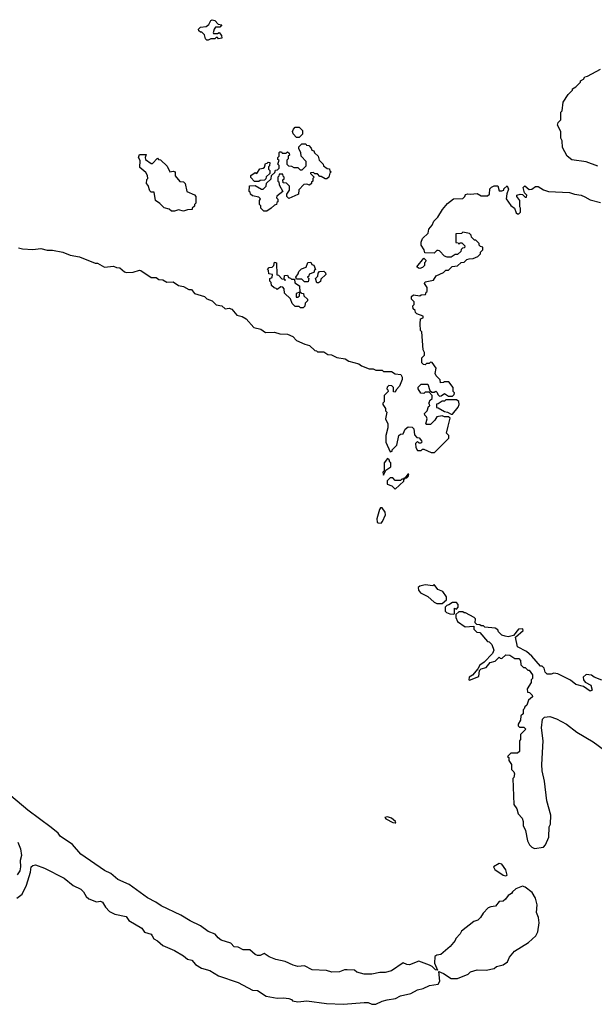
# Model space of a CAD drawing. Extents: x 1861455 to 2058065, y 200073 to 437907.
# Tile 271 of 574: x 1908263 to 1912687, y 368518 to 376097. Entities that reach past the tile are written whole.
import ezdxf

# ---------------------------------------------------------------- set-up
doc = ezdxf.new("R2010")
doc.units = 0

msp = doc.modelspace()

# ---------------------------------------------------------------- linework, layer by layer
at = {"layer": '0CON05XD'}
for points in [[(1909715, 375940), (1909705, 375940), (1909695, 375950), (1909685, 375980), (1909665, 376000), (1909655, 376000), (1909641.7, 376011.7), (1909640, 376025), (1909655, 376040), (1909700, 376045), (1909720, 376060), (1909735, 376090), (1909745, 376096.7), (1909765, 376090), (1909791.7, 376061.7), (1909818.3, 376058.3), (1909805, 376040), (1909771.7, 376038.3), (1909760, 376025), (1909752.5, 375995), (1909755, 375990), (1909785, 375990), (1909798.3, 375998.3), (1909817.5, 375975), (1909820, 375955), (1909795, 375950), (1909785, 375960), (1909775, 375960), (1909765, 375950), (1909735, 375950), (1909715, 375940)], [(1912715, 374970), (1912625, 375003.3), (1912515, 375017.5), (1912477.5, 375045), (1912443, 375113), (1912440, 375165), (1912430, 375185), (1912430, 375235), (1912402.5, 375285), (1912410, 375305), (1912430, 375325), (1912430, 375385), (1912440, 375395), (1912448.3, 375461.7), (1912485, 375520), (1912520, 375555), (1912520, 375565), (1912545, 375580), (1912580, 375615), (1912580, 375625), (1912605, 375640), (1912615, 375657.5), (1912635, 375662.5), (1912733.6, 375716.4)], [(1910415, 375190), (1910395, 375190), (1910368.3, 375218.3), (1910363, 375237), (1910370, 375255), (1910385, 375270), (1910415, 375270), (1910440, 375245), (1910440, 375215), (1910415, 375190)], [(1910143, 374623), (1910120, 374645), (1910120, 374665), (1910110, 374675), (1910110, 374705), (1910118.3, 374718.3), (1910105, 374730), (1910055, 374740), (1910040, 374755), (1910038.3, 374768.3), (1910030, 374775), (1910031.7, 374818.3), (1910075, 374820), (1910125, 374792.5), (1910137, 374793), (1910160, 374815), (1910162.5, 374837.5), (1910198.3, 374871.7), (1910201.7, 374898.3), (1910228.3, 374921.7), (1910231.7, 374938.3), (1910248.3, 374941.7), (1910260, 374955), (1910260, 374975), (1910250, 374985), (1910260, 375015), (1910251.7, 375021.7), (1910250, 375035), (1910260, 375045), (1910260, 375075), (1910265, 375080), (1910278.3, 375078.3), (1910285, 375070), (1910315, 375070), (1910325, 375080), (1910338.3, 375068.3), (1910340, 375055), (1910330, 375045), (1910330, 375025), (1910320, 375015), (1910320, 374985), (1910331.7, 374971.7), (1910355, 374970), (1910375, 374960), (1910405, 374960), (1910421.7, 374941.7), (1910438.3, 374941.7), (1910468.3, 374971.7), (1910470, 375005), (1910430, 375045), (1910427.5, 375075), (1910413, 375103), (1910413, 375117), (1910435, 375140), (1910465, 375140), (1910471.7, 375131.7), (1910488.3, 375128.3), (1910508.3, 375108.3), (1910511.7, 375091.7), (1910528.3, 375088.3), (1910531.7, 375071.7), (1910560, 375045), (1910570, 375015), (1910600, 374985), (1910601.7, 374971.7), (1910631.7, 374951.7), (1910648.3, 374948.3), (1910651.7, 374931.7), (1910660, 374925), (1910650, 374915), (1910642.5, 374885), (1910627, 374873), (1910615, 374872.5), (1910585, 374890), (1910575, 374890), (1910555, 374910), (1910535, 374910), (1910525, 374920), (1910501.7, 374918.3), (1910501.7, 374911.7), (1910530, 374885), (1910520, 374875), (1910520, 374855), (1910510, 374845), (1910510, 374835), (1910495, 374822.5), (1910475, 374830), (1910451.7, 374828.3), (1910411.7, 374788.3), (1910410, 374755), (1910405, 374750), (1910335, 374720), (1910320, 374735), (1910320, 374755), (1910340, 374785), (1910340, 374815), (1910318.3, 374838.3), (1910291.7, 374841.7), (1910290, 374865), (1910298.3, 374871.7), (1910300, 374885), (1910291.7, 374891.7), (1910288.3, 374908.3), (1910261.7, 374908.3), (1910258.3, 374891.7), (1910250, 374885), (1910250, 374855), (1910258.3, 374848.3), (1910260, 374825), (1910290, 374775), (1910241.7, 374738.3), (1910240, 374725), (1910250, 374715), (1910250, 374695), (1910241.7, 374688.3), (1910240, 374675), (1910225, 374670), (1910200, 374645), (1910165, 374623.3), (1910143, 374623)], [(1909525, 374622.5), (1909485, 374632.5), (1909455, 374622.5), (1909433, 374623), (1909415, 374637.5), (1909375, 374647.5), (1909343, 374683), (1909310, 374705), (1909298.3, 374768.3), (1909275, 374770), (1909265, 374780), (1909251.7, 374821.7), (1909240, 374835), (1909243, 374867), (1909250, 374875), (1909247, 374897), (1909235, 374920), (1909188.3, 374958.3), (1909191.7, 375011.7), (1909177.5, 375035), (1909185, 375060), (1909238.3, 375058.3), (1909230, 375035), (1909231.7, 375021.7), (1909275, 374990), (1909285, 374990), (1909325, 375030), (1909331.7, 375021.7), (1909348.3, 375018.3), (1909399.3, 374969.3), (1909420, 374925), (1909445, 374930), (1909460, 374925), (1909460, 374895), (1909495, 374850), (1909525, 374847.5), (1909536.4, 374836.4), (1909550, 374775), (1909608.3, 374748.3), (1909620, 374735), (1909620, 374685), (1909610, 374675), (1909608.3, 374661.7), (1909590, 374645), (1909590, 374635), (1909555, 374632.5), (1909525, 374622.5)], [(1910071.7, 374851.7), (1910041.7, 374881.7), (1910041.7, 374898.3), (1910075, 374920), (1910088.3, 374911.7), (1910111.7, 374948.3), (1910137, 374953), (1910148.3, 374961.7), (1910155, 374990), (1910168.3, 374991.7), (1910175, 375000), (1910188.3, 374998.3), (1910187, 374973), (1910180, 374965), (1910180, 374945), (1910190, 374935), (1910188.3, 374911.7), (1910161.7, 374888.3), (1910158.3, 374871.7), (1910148.3, 374861.7), (1910115, 374860), (1910105, 374852.5), (1910071.7, 374851.7)], [(1911621.7, 374381.7), (1911638.3, 374378.3), (1911645, 374370), (1911655, 374380), (1911668.3, 374378.3), (1911690, 374355), (1911688.3, 374341.7), (1911671.7, 374338.3), (1911661.7, 374328.3), (1911658.3, 374311.7), (1911635, 374290), (1911615, 374290), (1911585, 374270), (1911555, 374270), (1911535, 374277.5), (1911496.4, 374316.4), (1911485, 374320), (1911475, 374320), (1911455, 374300), (1911381.7, 374301.7), (1911377.5, 374325), (1911355, 374360), (1911353.3, 374385), (1911365, 374412.5), (1911407, 374453), (1911412.5, 374485), (1911440, 374515), (1911452.5, 374545), (1911483, 374577), (1911517.5, 374635), (1911557, 374683), (1911603, 374717), (1911675, 374720), (1911690, 374735), (1911695, 374750), (1911713, 374757), (1911735, 374752.5), (1911785, 374760), (1911815, 374740), (1911865, 374740), (1911880, 374755), (1911882.5, 374795), (1911895, 374807.5), (1911915, 374816.7), (1911945, 374817.5), (1911955, 374780), (1911975, 374780), (1911990, 374785), (1911990, 374795), (1912017, 374817), (1912027.5, 374792.5), (1912012.5, 374757.5), (1912008.3, 374718.3), (1912045, 374667.5), (1912072.5, 374645), (1912085, 374610), (1912095, 374602.5), (1912107, 374603), (1912120, 374615), (1912120, 374645), (1912112.5, 374655), (1912112.5, 374705), (1912090, 374735), (1912090, 374745), (1912115, 374752.5), (1912135, 374750), (1912155, 374730), (1912165, 374730), (1912167, 374747), (1912150, 374765), (1912140, 374805), (1912153, 374817), (1912185, 374790), (1912205, 374792.5), (1912235, 374812.5), (1912255, 374812.5), (1912296.4, 374786.4), (1912333.6, 374773.6), (1912495, 374766.7), (1912535, 374752.5), (1912585, 374746.7), (1912615, 374732.5), (1912655, 374710), (1912735, 374690)], [(1908255, 374340), (1908285, 374332.5), (1908365, 374327.5), (1908425, 374336.7), (1908473.6, 374323.6), (1908515, 374322.5), (1908595, 374307.5), (1908653, 374283), (1908725, 374272.5), (1908845, 374222.5), (1908861.7, 374221.7), (1908915, 374192.5), (1908985, 374200), (1909008.3, 374188.3), (1909035, 374187.5), (1909070, 374155), (1909085, 374150), (1909136.4, 374153.6), (1909185, 374170), (1909197, 374167), (1909275, 374113.3), (1909315, 374112.5), (1909335, 374097.5), (1909365, 374093.3), (1909397, 374077), (1909445, 374080), (1909485, 374050), (1909523.9, 374043.9), (1909565, 374020), (1909585, 374020), (1909608.3, 373988.3), (1909686.1, 373966.1), (1909705, 373947.5), (1909745, 373932.5), (1909775, 373902.5), (1909820, 373895), (1909845, 373870), (1909875, 373876.2), (1909897.7, 373867.7), (1909935, 373822.5), (1909975, 373812.5), (1910007.5, 373795), (1910066.4, 373726.4), (1910120, 373715), (1910155, 373690), (1910225, 373692.5), (1910265, 373677.5), (1910325, 373676.7), (1910365, 373657.5), (1910395, 373627.5), (1910458.3, 373598.3), (1910495, 373590), (1910535, 373550), (1910548.3, 373548.3), (1910555, 373540), (1910605, 373540), (1910635, 373520), (1910665, 373517.5), (1910705, 373497.5), (1910770, 373485), (1910798.3, 373468.3), (1910875, 373447.5), (1910895, 373432.5), (1910955, 373410), (1910985, 373410), (1911005, 373400), (1911055, 373400), (1911065, 373390), (1911125, 373390), (1911155, 373370), (1911196.4, 373366.4), (1911206.7, 373345), (1911207, 373327), (1911187.5, 373275), (1911161.7, 373248.3), (1911155, 373230), (1911141.7, 373231.7), (1911140, 373265), (1911128.3, 373278.3), (1911105, 373280), (1911091.7, 373268.3), (1911090, 373255), (1911098.3, 373248.3), (1911100, 373235), (1911070, 373205), (1911070, 373155), (1911060, 373145), (1911060, 373135), (1911080, 373105), (1911080, 373085), (1911090, 373075), (1911080, 373025), (1911097.5, 372985), (1911097.5, 372955), (1911082.5, 372895), (1911082.5, 372845), (1911115, 372770), (1911130, 372775), (1911130, 372785), (1911167, 372823), (1911182.5, 372895), (1911195, 372907.5), (1911215, 372910), (1911230, 372945), (1911255, 372962.5), (1911285, 372960), (1911298.3, 372948.3), (1911301.7, 372901.7), (1911321.7, 372881.7), (1911338.3, 372878.3), (1911357.5, 372855), (1911360, 372845), (1911351.7, 372838.3), (1911338.3, 372838.3), (1911325, 372850), (1911310, 372835), (1911313, 372803), (1911325, 372780), (1911355, 372780), (1911365, 372790), (1911375, 372790), (1911430, 372765), (1911455.9, 372764.1), (1911566.2, 372875), (1911567.5, 372895), (1911550, 372915), (1911563, 372967), (1911578.3, 373028.3), (1911565, 373040), (1911535, 373040), (1911515, 373047.5), (1911475, 373040), (1911460, 373015), (1911425, 372980), (1911395, 372980), (1911390, 372985), (1911400, 373025), (1911395, 373040), (1911381.7, 373051.7), (1911380, 373065), (1911400, 373085), (1911411.7, 373118.3), (1911420, 373125), (1911418.3, 373138.3), (1911410, 373145), (1911418.3, 373151.7), (1911420, 373165), (1911438.3, 373181.7), (1911440, 373205), (1911415, 373230), (1911385, 373230), (1911375, 373220), (1911351.7, 373221.7), (1911330, 373255), (1911331.7, 373268.3), (1911355, 373290), (1911405, 373290), (1911421.7, 373241.7), (1911435, 373230), (1911455, 373230), (1911468.3, 373238.3), (1911478.3, 373228.3), (1911481.7, 373211.7), (1911495, 373200), (1911508.3, 373201.7), (1911535, 373220), (1911565, 373200), (1911595, 373200), (1911608.3, 373211.7), (1911610, 373225), (1911600, 373235), (1911600, 373265), (1911568.3, 373308.3), (1911535, 373310), (1911527, 373303), (1911501.7, 373301.7), (1911500, 373325), (1911470, 373355), (1911463, 373373), (1911470, 373415), (1911438.3, 373458.3), (1911425, 373460), (1911415, 373450), (1911395, 373450), (1911385, 373440), (1911371.7, 373441.7), (1911360, 373455), (1911360, 373495), (1911380, 373515), (1911380, 373535), (1911370, 373555), (1911360, 373695), (1911350, 373705), (1911347.5, 373755), (1911350, 373795), (1911368.3, 373801.7), (1911370, 373815), (1911321.7, 373831.7), (1911311.7, 373841.7), (1911308.3, 373858.3), (1911291.7, 373871.7), (1911290, 373895), (1911300, 373905), (1911300, 373925), (1911280, 373945), (1911280, 373965), (1911295, 373980), (1911345, 373970), (1911355, 373980), (1911388.3, 373981.7), (1911391.7, 373998.3), (1911400, 374005), (1911400, 374035), (1911380, 374065), (1911385, 374080), (1911448.3, 374091.7), (1911470, 374125), (1911525, 374150), (1911545, 374170), (1911565, 374170), (1911593, 374197), (1911635, 374202.5), (1911661.7, 374228.3), (1911685, 374230), (1911705, 374250), (1911723, 374257), (1911755, 374257.5), (1911790, 374275), (1911810, 374295), (1911811.7, 374308.3), (1911830, 374325), (1911830, 374345), (1911811.7, 374351.7), (1911801.7, 374361.7), (1911800, 374375), (1911775, 374400), (1911765, 374400), (1911751.7, 374411.7), (1911741.7, 374421.7), (1911738.3, 374438.3), (1911725, 374450), (1911675, 374460), (1911665, 374450), (1911621.7, 374448.3), (1911621.7, 374381.7)], [(1911345, 374182.5), (1911333, 374183), (1911320, 374195), (1911375, 374260), (1911390, 374245), (1911388.3, 374231.7), (1911380, 374225), (1911380, 374205), (1911365, 374190), (1911345, 374182.5)], [(1910445, 373880), (1910425, 373880), (1910415, 373890), (1910385, 373890), (1910361.7, 373911.7), (1910348.3, 373948.3), (1910301.7, 373991.7), (1910300, 374025), (1910288.3, 374038.3), (1910275, 374040), (1910245, 374020), (1910238.3, 374028.3), (1910221.7, 374031.7), (1910201.7, 374051.7), (1910200, 374075), (1910190, 374085), (1910190, 374105), (1910208.3, 374111.7), (1910210, 374135), (1910181.7, 374141.7), (1910180, 374165), (1910170, 374175), (1910185, 374190), (1910208.3, 374191.7), (1910220, 374205), (1910225, 374230), (1910240, 374225), (1910241.7, 374131.7), (1910255, 374130), (1910281.7, 374101.7), (1910300, 374100), (1910305, 374090), (1910310, 374095), (1910300, 374100), (1910301.7, 374128.3), (1910325, 374130), (1910331.7, 374111.7), (1910348.3, 374108.3), (1910355, 374100), (1910378.3, 374098.3), (1910381.7, 374071.7), (1910418.3, 374048.3), (1910420, 374000), (1910391.7, 373988.3), (1910391.7, 373961.7), (1910405, 373960), (1910418.3, 373971.7), (1910420, 374000), (1910425, 374000), (1910431.7, 373991.7), (1910448.3, 373988.3), (1910451.7, 373971.7), (1910480, 373945), (1910478.3, 373931.7), (1910460, 373915), (1910458.3, 373891.7), (1910445, 373880)], [(1910485, 374080), (1910455, 374080), (1910435, 374100), (1910395, 374100), (1910390, 374115), (1910408.3, 374141.7), (1910411.7, 374158.3), (1910431.7, 374178.3), (1910468.3, 374191.7), (1910481.7, 374228.3), (1910505, 374230), (1910511.7, 374211.7), (1910528.3, 374208.3), (1910540, 374175), (1910531.7, 374168.3), (1910528.3, 374151.7), (1910491.7, 374138.3), (1910488.3, 374121.7), (1910480, 374115), (1910490, 374105), (1910485, 374080)], [(1910565, 374070), (1910551.7, 374071.7), (1910540, 374105), (1910558.3, 374121.7), (1910560, 374145), (1910571.7, 374158.3), (1910605, 374160), (1910618.3, 374148.3), (1910620, 374135), (1910581.7, 374098.3), (1910578.3, 374081.7), (1910565, 374070)], [(1911595, 373060), (1911640, 373115), (1911647.5, 373135), (1911645, 373157.5), (1911625, 373170), (1911545, 373170), (1911535, 373160), (1911515, 373160), (1911485, 373140), (1911471.7, 373138.3), (1911471.7, 373111.7), (1911485, 373110), (1911535, 373080), (1911557, 373077), (1911585, 373060), (1911595, 373060)], [(1911065, 372590), (1911081.7, 372628.3), (1911120, 372655), (1911120, 372685), (1911111.7, 372691.7), (1911108.3, 372708.3), (1911095, 372720), (1911070, 372685), (1911070, 372625), (1911060, 372615), (1911065, 372590)], [(1911155, 372483.3), (1911220, 372545), (1911220, 372560), (1911228.3, 372561.7), (1911230, 372570), (1911245, 372570), (1911255, 372580), (1911258.3, 372598.3), (1911251.7, 372598.3), (1911230, 372570), (1911221.7, 372568.3), (1911220, 372560), (1911205, 372560), (1911195, 372550), (1911155, 372550), (1911135, 372570), (1911115, 372570), (1911091.7, 372548.3), (1911091.7, 372521.7), (1911128.3, 372508.3), (1911155, 372483.3)], [(1911045, 372222.5), (1911056.1, 372233.9), (1911080, 372285), (1911077.5, 372305), (1911055, 372340), (1911041.7, 372338.3), (1911033, 372327), (1911012.5, 372255), (1911015, 372230), (1911023, 372223), (1911045, 372222.5)], [(1911515, 371602.5), (1911548.3, 371631.7), (1911550, 371655), (1911520, 371695), (1911481.7, 371711.7), (1911455, 371750), (1911445, 371740), (1911385, 371747.5), (1911343, 371737), (1911330, 371725), (1911332.5, 371705), (1911350, 371685), (1911405, 371657.5), (1911455, 371612.5), (1911475, 371602.5), (1911515, 371602.5)], [(1911605, 371520), (1911610, 371525), (1911611.7, 371568.3), (1911625, 371560), (1911640, 371575), (1911640, 371595), (1911625, 371610), (1911595, 371610), (1911568.3, 371591.7), (1911551.7, 371588.3), (1911540, 371575), (1911540, 371545), (1911550, 371535), (1911575, 371522.5), (1911605, 371520)], [(1912745, 371012.5), (1912685, 371036.7), (1912665, 371051.2), (1912625, 371056.7), (1912602.5, 371035), (1912603.3, 371015), (1912617.7, 370997.7), (1912660, 370975), (1912670, 370935), (1912655, 370927.5), (1912603.6, 370963.6), (1912545, 370980), (1912505, 371012.5), (1912405, 371062.5), (1912375, 371067.5), (1912355, 371060), (1912325, 371060), (1912310, 371075), (1912300, 371105), (1912285, 371120), (1912271.7, 371121.7), (1912205, 371197.5), (1912165, 371232.5), (1912095, 371270), (1912080, 371345), (1912140, 371395), (1912137.5, 371407.5), (1912102.5, 371405), (1912065, 371357.5), (1912025, 371347.5), (1912000.7, 371350.7), (1911975, 371360), (1911950, 371385), (1911945, 371400), (1911925, 371412.5), (1911845, 371420), (1911835, 371430), (1911815, 371430), (1911805, 371440), (1911781.7, 371441.7), (1911770, 371455), (1911772.5, 371485), (1911762.5, 371495), (1911695, 371530), (1911685, 371530), (1911675, 371540), (1911645, 371540), (1911621.7, 371518.3), (1911620, 371495), (1911633.3, 371463.3), (1911693, 371423), (1911758.3, 371428.3), (1911760, 371405), (1911783, 371383), (1911805, 371380), (1911865, 371310), (1911877, 371307), (1911898.3, 371288.3), (1911912.5, 371245), (1911903, 371217), (1911839.3, 371150.7), (1911805, 371127.5), (1911790, 371100), (1911749.3, 371050.7), (1911724.1, 371035.9)], [(1911724.1, 371035.9), (1911720, 371015), (1911725, 371012.5), (1911798.3, 371041.7), (1911802.5, 371087.5), (1911815, 371100), (1911855, 371110), (1911885, 371150), (1911925, 371160), (1911955, 371190), (1911961.7, 371181.7), (1911975, 371180), (1912005, 371207.5), (1912036.4, 371206.4), (1912075, 371180), (1912105, 371180), (1912120, 371165), (1912121.7, 371131.7), (1912141.7, 371111.7), (1912155, 371110), (1912175, 371090), (1912185, 371090), (1912210, 371055), (1912210, 371025), (1912200, 371015), (1912200, 370995), (1912170, 370945), (1912171.7, 370921.7), (1912188.3, 370918.3), (1912208.3, 370898.3), (1912210, 370885), (1912181.7, 370858.3), (1912168.3, 370821.7), (1912151.7, 370808.3), (1912148.3, 370791.7), (1912140, 370785), (1912140, 370755), (1912121.7, 370738.3), (1912120, 370705), (1912100, 370675), (1912101.7, 370661.7), (1912111.7, 370651.7), (1912145, 370650), (1912160, 370635), (1912120, 370595), (1912120, 370555), (1912110, 370545), (1912110, 370465), (1912095, 370450), (1912045, 370450), (1912020, 370425), (1912028.3, 370418.3), (1912030, 370395), (1912050, 370365), (1912050, 370325), (1912067, 370307), (1912071.7, 370291.7), (1912067.5, 370265), (1912060, 370255), (1912067.5, 370055), (1912091.7, 370021.7), (1912100, 369985), (1912131.7, 369951.7), (1912140, 369925), (1912140, 369895), (1912157, 369857), (1912172.5, 369775), (1912187.5, 369745), (1912206.4, 369726.4), (1912227, 369717), (1912295, 369727.5), (1912312.5, 369745), (1912337.5, 369805), (1912340, 369885), (1912350, 369905), (1912352.5, 369975), (1912322.5, 370085), (1912303.3, 370235), (1912286.7, 370315), (1912283.3, 370365), (1912293.3, 370545), (1912280, 370645), (1912288.3, 370711.7), (1912303, 370727), (1912345, 370732.5), (1912395.9, 370715.9), (1912472.5, 370675), (1912552.7, 370612.7), (1912677.3, 370537.3), (1912764.3, 370474.3)], [(1909283.9, 369043.9), (1909295, 369022.5), (1909325, 369006.7), (1909365, 368971.2), (1909455, 368932), (1909525, 368892), (1909555, 368866), (1909588.3, 368858.3), (1909616.7, 368825), (1909662.5, 368795), (1909727.7, 368777.7), (1909795, 368738), (1909945, 368686.2), (1910055, 368628), (1910095, 368624), (1910161.7, 368581.7), (1910245, 368564.3), (1910295, 368568.1), (1910335, 368562.5), (1910355.8, 368555.8), (1910364.2, 368544.2), (1910405, 368536.7), (1910475, 368543.8), (1910625, 368524), (1910755, 368518), (1910915, 368532), (1910945, 368531.2), (1910975, 368518), (1911005, 368518), (1911055, 368542), (1911091.7, 368551.7), (1911157, 368563), (1911196.1, 368583.9), (1911275, 368600), (1911325, 368628.8), (1911370.5, 368639.5), (1911418.3, 368661.7), (1911485.7, 368674.3), (1911498, 368695), (1911490, 368770), (1911525, 368756.2), (1911585, 368716.7), (1911633, 368717), (1911715, 368750), (1911733, 368767), (1911785, 368782.5), (1911855, 368780), (1911915, 368792.5), (1911935, 368810), (1911985, 368822.5), (1912020, 368845), (1912035, 368880), (1912073.6, 368926.4), (1912180, 368995), (1912236.2, 369045), (1912252, 369075), (1912262, 369145), (1912256.4, 369186.4), (1912242.5, 369225), (1912247.3, 369282.7), (1912235.6, 369335), (1912208.4, 369378.4), (1912155, 369420), (1912135, 369427.5), (1912083.9, 369406.1), (1912057.5, 369385), (1912049.3, 369370.7), (1912023.6, 369356.4), (1912003.6, 369326.4), (1911985, 369312.5), (1911955, 369310), (1911927, 369273), (1911890.7, 369269.3), (1911870.7, 369259.3), (1911830.7, 369219.3), (1911810, 369185), (1911790, 369165), (1911760, 369155), (1911665, 369080), (1911655, 369060), (1911620, 369025), (1911615, 369010), (1911576.4, 368963.6), (1911505, 368902.5), (1911475, 368897.5), (1911460, 368885), (1911456.7, 368835), (1911480, 368780), (1911465, 368782.5), (1911438.3, 368808.3), (1911418.6, 368818.6), (1911335, 368850), (1911265, 368822.5), (1911245, 368823.3), (1911215, 368837.5), (1911125, 368776.7), (1911076.1, 368763.9), (1911035, 368763.3), (1910975, 368751.2), (1910915, 368751.2), (1910860, 368765), (1910841.7, 368781.7), (1910785, 368783.3), (1910765, 368783.3), (1910725, 368768.8), (1910666.4, 368766.4), (1910625, 368778.8), (1910515, 368784), (1910455, 368813.8), (1910405, 368810), (1910368.3, 368818.3), (1910307, 368847), (1910235, 368862.5), (1910183, 368883), (1910145, 368910), (1910115, 368892.5), (1910093.6, 368893.6), (1910075, 368902.5), (1910035, 368937.5), (1909985, 368937.5), (1909945, 368957.5), (1909915, 368960), (1909888.3, 368988.3), (1909815, 369012.5), (1909790.7, 369030.7), (1909768.3, 369058.3), (1909715, 369077.5), (1909655, 369123.3), (1909575, 369160), (1909505, 369203.3), (1909352.5, 369275), (1909312.5, 369305), (1909248, 369338), (1909105, 369440), (1909018.8, 369478.8), (1908966.1, 369526.1), (1908915, 369548.8), (1908735, 369673.8), (1908669.3, 369749.3), (1908575, 369812.5), (1908560, 369835), (1908505, 369880), (1908325, 370012.5), (1908195, 370122.5)], [(1911155, 369914.2), (1911160, 369915), (1911157.5, 369925), (1911125, 369950), (1911095, 369960), (1911073.8, 369956.2), (1911083.3, 369945), (1911135, 369916.2), (1911155, 369914.2)], [(1908248.8, 369765), (1908268.8, 369715), (1908276.4, 369663.6), (1908266.7, 369625), (1908270, 369575), (1908263.8, 369545), (1908244, 369515)], [(1908242.5, 369335), (1908283.6, 369366.4), (1908316.2, 369435), (1908346.7, 369535), (1908352.5, 369575), (1908365, 369587.5), (1908385, 369592.5), (1908455, 369566.2), (1908605, 369488), (1908675, 369431.2), (1908735, 369403.3), (1908753.3, 369385), (1908775, 369347.5), (1908795, 369330), (1908855, 369306.2), (1908885, 369312.5), (1908900, 369305), (1908923.3, 369265), (1908955, 369232), (1908995, 369211.2), (1909082.5, 369195), (1909102.7, 369162.7), (1909203, 369103), (1909225, 369073.3), (1909275, 369057.5), (1909283.9, 369043.9)], [(1912005, 369506.2), (1912015, 369512.5), (1912005, 369552.5), (1911975, 369596.2), (1911955, 369602), (1911910, 369575), (1911920, 369555), (1911985, 369511.2), (1912005, 369506.2)]]:
    msp.add_lwpolyline(points, dxfattribs=at)

doc.saveas('drawing.dxf')
